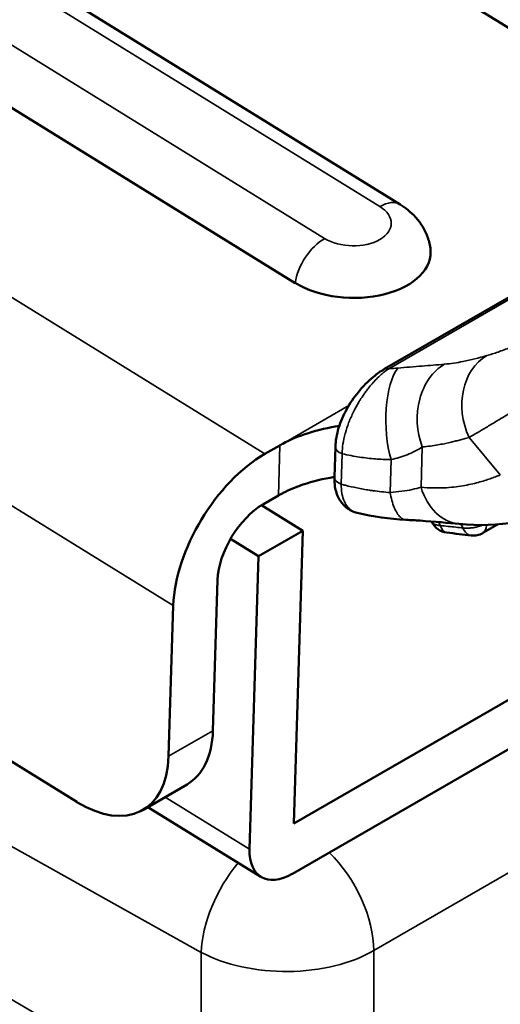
# Model space of a CAD drawing. Header units: millimetres. Extents: x 0 to 14369, y -869 to 2970.
# Tile 630 of 656: x 3805 to 3813, y 1547 to 1563. Entities that reach past the tile are written whole.
import ezdxf

# ---------------------------------------------------------------- set-up
doc = ezdxf.new("R2010")
doc.units = ezdxf.units.MM
doc.header["$LTSCALE"] = 10
doc.layers.add('Sichtbar (ISO)', color=7, linetype='Continuous', lineweight=50)
doc.layers.add('Sichtbar schmal (ISO)', color=7, linetype='Continuous', lineweight=35)

msp = doc.modelspace()

# ---------------------------------------------------------------- linework, layer by layer
at = {"layer": 'Sichtbar (ISO)'}
for p, q in [((3814.861, 1561.464), (3808.664, 1565.292)), ((3811.37, 1559.733), (3805.172, 1563.561)), ((3809.695, 1558.481), (3803.498, 1562.309)), ((3811.12, 1557.109), (3820.021, 1562.248)), ((3820.987, 1556.386), (3809.673, 1549.854)), ((3809.449, 1555.89), (3809.212, 1555.753)), ((3810.32, 1555.381), (3810.335, 1555.868)), ((3820.962, 1555.584), (3809.649, 1549.052)), ((3809.188, 1554.952), (3809.425, 1555.088)), ((3809.817, 1554.528), (3809.159, 1554.934)), ((3809.11, 1554.12), (3809.817, 1554.528)), ((3809.673, 1549.854), (3809.817, 1554.528)), ((3812.924, 1554.628), (3812.686, 1554.491)), ((3799.451, 1554.374), (3806.212, 1550.198)), ((3809.11, 1554.12), (3808.662, 1554.397)), ((3809.11, 1554.12), (3808.966, 1549.445)), ((3808.382, 1551.336), (3808.456, 1553.742)), ((3807.675, 1550.928), (3807.749, 1553.333)), ((3807.261, 1550.069), (3807.968, 1550.477)), ((3807.344, 1550.117), (3809.148, 1549.003))]:
    msp.add_line(p, q, dxfattribs=at)
for centre, start, end in [((3812.145, 1554.796), 205.46, 263.3301), ((3812.536, 1554.75), 263.4744, 300)]:
    msp.add_arc(centre, 0.3, start, end, dxfattribs=at)
for centre, major_axis, ratio, start_param, end_param in [((3810.59, 1558.998), (1.265, -0.039), 0.597146, 3.945063, 6.38744), ((3809.163, 1554.15), (1.051, 1.702), 0.556849, 0.802253, 2.373049), ((3809.163, 1554.15), (-0.526, -0.851), 0.556849, 3.943868, 5.514588), ((3812.409, 1555.63), (-0.098, -0.995), 0.754353, 6.283088, 6.2831), ((3806.968, 1552.209), (1, -1.732), 0.57735, 0, 0.750492), ((3806.261, 1551.801), (1, -1.732), 0.57735, 5.462881, 7.033677), ((3809.673, 1549.854), (-0.526, -0.851), 0.556849, 5.514642, 7.085438)]:
    msp.add_ellipse(centre, major_axis=major_axis, ratio=ratio, start_param=start_param, end_param=end_param, dxfattribs=at)
for points, knots in [([(3876.719, 1564.782), (3853.334, 1551.078), (3829.894, 1537.403), (3800.816, 1520.509), (3795.228, 1517.266), (3789.636, 1514.024)], [0, 0, 0, 0, 10.000026, 10.000026, 12.37749, 12.37749, 12.37749, 12.37749]), ([(3879.982, 1562.379), (3856.602, 1548.673), (3833.167, 1534.995), (3791.586, 1510.829), (3773.461, 1500.33), (3755.304, 1489.847)], [0, 0, 0, 0, 10.000026, 10.000026, 17.703225, 17.703225, 17.703225, 17.703225]), ([(3811.851, 1559.038), (3811.842, 1559.105), (3811.824, 1559.169), (3811.779, 1559.289), (3811.75, 1559.344), (3811.686, 1559.445), (3811.651, 1559.491), (3811.576, 1559.574), (3811.536, 1559.611), (3811.454, 1559.677), (3811.412, 1559.707), (3811.37, 1559.733)], [2.4423778, 2.4423778, 2.4423778, 2.4423778, 2.5822214, 2.5822214, 2.7220651, 2.7220651, 2.8619088, 2.8619088, 3.0017524, 3.0017524, 3.1415961, 3.1415961, 3.1415961, 3.1415961]), ([(3879.995, 1557.964), (3856.614, 1544.259), (3833.18, 1530.58), (3791.618, 1506.425), (3773.512, 1495.938), (3755.375, 1485.466)], [0, 0, 0, 0, 10.000026, 10.000026, 17.694901, 17.694901, 17.694901, 17.694901]), ([(3810.335, 1555.868), (3810.338, 1555.964), (3810.356, 1556.066), (3810.418, 1556.267), (3810.462, 1556.368), (3810.567, 1556.561), (3810.632, 1556.656), (3810.775, 1556.832), (3810.857, 1556.915), (3810.999, 1557.032), (3811.059, 1557.074), (3811.12, 1557.109)], [0, 0, 0, 0, 0.0333962, 0.0333962, 0.0661889, 0.0661889, 0.0997537, 0.0997537, 0.1353775, 0.1353775, 0.1597562, 0.1597562, 0.1597562, 0.1597562]), ([(3810.398, 1556.201), (3810.227, 1556.172), (3810.061, 1556.135), (3809.756, 1556.039), (3809.618, 1555.982), (3809.49, 1555.913), (3809.485, 1555.911), (3809.471, 1555.903), (3809.462, 1555.898), (3809.452, 1555.892), (3809.451, 1555.891), (3809.45, 1555.891), (3809.45, 1555.891), (3809.45, 1555.89), (3809.449, 1555.89), (3809.449, 1555.89), (3809.449, 1555.89), (3809.449, 1555.89), (3809.449, 1555.89), (3809.449, 1555.89)], [-0.1103764, -0.1103764, -0.1103764, -0.1103764, -0.0572933, -0.0572933, -0.00628, -0.00628, -0.0044406, -0.0044406, -0.0005131, -0.0005131, -0.0001123, -0.0001123, -0.0000592, -0.0000592, -0.0000252, -0.0000252, -0.0000121, -0.0000121, -0.000001, -0.000001, -0.000001, -0.000001]), ([(3809.425, 1555.088), (3809.425, 1555.088), (3809.425, 1555.089), (3809.425, 1555.089), (3809.425, 1555.089), (3809.425, 1555.089), (3809.425, 1555.089), (3809.425, 1555.089), (3809.426, 1555.089), (3809.427, 1555.09), (3809.429, 1555.091), (3809.446, 1555.101), (3809.462, 1555.109), (3809.485, 1555.122), (3809.493, 1555.126), (3809.599, 1555.181), (3809.705, 1555.225), (3809.975, 1555.317), (3810.144, 1555.357), (3810.32, 1555.385)], [-0.3208565, -0.3208565, -0.3208565, -0.3208565, -0.3208385, -0.3208385, -0.3208174, -0.3208174, -0.3207696, -0.3207696, -0.3206929, -0.3206929, -0.3200298, -0.3200298, -0.313452, -0.313452, -0.3103843, -0.3103843, -0.2707361, -0.2707361, -0.2159803, -0.2159803, -0.2159803, -0.2159803]), ([(3810.685, 1554.811), (3810.621, 1554.827), (3810.559, 1554.857), (3810.46, 1554.938), (3810.42, 1554.988), (3810.36, 1555.099), (3810.34, 1555.163), (3810.321, 1555.278), (3810.318, 1555.329), (3810.32, 1555.381)], [0.00000351, 0.00000351, 0.00000351, 0.00000351, 0.025766, 0.025766, 0.04960951, 0.04960951, 0.07422746, 0.07422746, 0.09219758, 0.09219758, 0.09219758, 0.09219758]), ([(3812.311, 1554.635), (3812.137, 1554.652), (3811.924, 1554.672), (3811.614, 1554.693), (3811.538, 1554.698), (3811.461, 1554.701)], [0, 0, 0, 0, 0.0813708, 0.0813708, 0.1062574, 0.1062574, 0.1062574, 0.1062574]), ([(3880.001, 1553.59), (3856.62, 1539.884), (3833.185, 1526.206), (3791.632, 1502.056), (3773.535, 1491.573), (3755.406, 1481.106)], [0, 0, 0, 0, 10.000026, 10.000026, 17.691281, 17.691281, 17.691281, 17.691281]), ([(3879.999, 1549.255), (3856.618, 1535.55), (3833.184, 1521.871), (3791.628, 1497.72), (3773.529, 1487.235), (3755.397, 1476.767)], [0, 0, 0, 0, 10.000026, 10.000026, 17.69239, 17.69239, 17.69239, 17.69239])]:
    msp.add_open_spline(points, degree=3, knots=knots, dxfattribs=at)
for points in [[(3814.059, 1554.905), (3813.541, 1554.689), (3812.935, 1554.573), (3812.311, 1554.635)], [(3811.461, 1554.701), (3811.199, 1554.714), (3810.938, 1554.75), (3810.685, 1554.811)], [(3811.874, 1554.667), (3811.873, 1554.67), (3811.871, 1554.672), (3811.87, 1554.675)], [(3812.502, 1554.452), (3812.378, 1554.466), (3812.247, 1554.482), (3812.11, 1554.498)]]:
    msp.add_open_spline(points, degree=3, dxfattribs=at)
at = {"layer": 'Sichtbar schmal (ISO)'}
for p, q in [((3811.044, 1559.701), (3804.847, 1563.529)), ((3803.967, 1563.021), (3810.164, 1559.193)), ((3811.188, 1557.113), (3820.089, 1562.253)), ((3799.319, 1561.864), (3809.212, 1555.753)), ((3808.195, 1547.798), (3788.71, 1558.673)), ((3807.749, 1553.333), (3800.646, 1557.72)), ((3788.71, 1556.707), (3808.195, 1545.27)), ((3809.449, 1555.89), (3810.549, 1556.525)), ((3812.469, 1556.016), (3812.966, 1555.419)), ((3809.425, 1555.088), (3809.449, 1555.89)), ((3811.722, 1555.865), (3811.702, 1555.222)), ((3810.443, 1555.757), (3810.428, 1555.27)), ((3811.223, 1555.662), (3811.207, 1555.137)), ((3810.947, 1547.826), (3820.991, 1553.625)), ((3807.675, 1550.928), (3808.382, 1551.336)), ((3807.621, 1550.277), (3808.966, 1549.445)), ((3808.195, 1547.798), (3808.195, 1545.27)), ((3810.947, 1545.146), (3810.947, 1547.826))]:
    msp.add_line(p, q, dxfattribs=at)
for centre, major_axis, ratio, start_param, end_param in [((3810.604, 1559.447), (0.622, -0.019), 0.597144, 3.945063, 7.086646), ((3811.028, 1559.18), (0.342, 0.553), 0.556851, 0, 0.802238), ((3810.148, 1558.672), (0.342, 0.553), 0.556851, 0.802259, 2.234142), ((3813.176, 1556.425), (-0.275, 0.961), 0.80813, 0.199255, 1.770051), ((3811.22, 1556.936), (-0.1, 0.173), 0.57735, 5.728454, 6.28319), ((3811.525, 1556.226), (-0.034, 0.999), 0.38437, 0.442986, 2.156885), ((3811.268, 1559.803), (-1.79, -2.116), 0.930104, 0.708251, 0.761651), ((3812.429, 1556.273), (-0.085, 0.996), 0.788161, 0.353794, 1.924591), ((3810.535, 1555.862), (-0.2, 0.006), 0.597148, 6.283163, 7.397836), ((3810.52, 1555.374), (-0.2, 0.006), 0.597148, 0, 1.114637), ((3812.409, 1555.63), (-0.099, -0.995), 0.754353, 5.208421, 6.28318), ((3812.145, 1554.796), (-0.035, -0.298), 0.516166, 5.441752, 6.283186), ((3812.204, 1554.393), (-0.03, -0.298), 0.644999, 2.275911, 2.56606), ((3812.536, 1554.75), (-0.034, -0.298), 0.638183, 5.426165, 6.283183), ((3812.731, 1554.449), (0.101, -0.283), 0.169665, 4.014789, 4.091657), ((3812.536, 1554.75), (0.15, -0.26), 0.57735, 0, 0.748221), ((3809.887, 1548.438), (-0.75, 1.299), 0.57735, 3.926991, 5.160957), ((3809.198, 1548.441), (-0.731, -1.31), 0.525889, 4.383402, 5.488863)]:
    msp.add_ellipse(centre, major_axis=major_axis, ratio=ratio, start_param=start_param, end_param=end_param, dxfattribs=at)
for points in [[(3880.042, 1570.831), (3838.588, 1546.484), (3796.965, 1522.246), (3755.174, 1498.118)], [(3789.738, 1514.269), (3818.848, 1531.149), (3847.877, 1548.05), (3876.823, 1565.025)], [(3787.997, 1510.068), (3818.672, 1527.857), (3849.255, 1545.704), (3879.746, 1563.608)], [(3755.14, 1486.621), (3796.848, 1510.701), (3838.388, 1534.888), (3879.76, 1559.181)], [(3755.174, 1482.255), (3796.873, 1506.33), (3838.404, 1530.511), (3879.766, 1554.798)], [(3811.872, 1554.675), (3811.878, 1554.666), (3811.882, 1554.658), (3811.886, 1554.65)], [(3811.98, 1554.666), (3811.991, 1554.65), (3812, 1554.631), (3812.007, 1554.611)], [(3755.168, 1477.915), (3796.868, 1501.991), (3838.401, 1526.173), (3879.765, 1550.461)]]:
    msp.add_open_spline(points, degree=3, dxfattribs=at)
for points, knots in [([(3814.602, 1558.21), (3814.579, 1558.197), (3814.477, 1558.138), (3814.296, 1558.034), (3814.066, 1557.905), (3813.852, 1557.79), (3813.662, 1557.693), (3813.497, 1557.612), (3813.355, 1557.548), (3813.233, 1557.495), (3813.125, 1557.451), (3813.024, 1557.413), (3812.929, 1557.379), (3812.837, 1557.348), (3812.78, 1557.331), (3812.752, 1557.323)], [0.1772138, 0.1772138, 0.1772138, 0.1772138, 0.2076731, 0.3076491, 0.4022582, 0.4894934, 0.5677478, 0.6374726, 0.698837, 0.7527289, 0.8022453, 0.8507726, 0.9000375, 0.9495062, 1, 1, 1, 1]), ([(3812.469, 1556.016), (3812.51, 1556.04), (3812.553, 1556.066), (3812.599, 1556.092), (3812.644, 1556.119), (3812.692, 1556.147), (3812.741, 1556.177), (3812.791, 1556.206), (3812.842, 1556.237), (3812.895, 1556.268), (3812.948, 1556.3), (3813.002, 1556.333), (3813.058, 1556.367), (3813.114, 1556.401), (3813.171, 1556.436), (3813.229, 1556.472), (3813.288, 1556.507), (3813.347, 1556.544), (3813.407, 1556.582), (3813.468, 1556.619), (3813.529, 1556.657), (3813.591, 1556.696), (3813.652, 1556.735), (3813.715, 1556.775), (3813.778, 1556.815), (3813.841, 1556.855), (3813.905, 1556.895), (3813.969, 1556.936), (3814.033, 1556.977), (3814.097, 1557.018), (3814.162, 1557.06), (3814.227, 1557.101), (3814.292, 1557.142), (3814.356, 1557.184), (3814.421, 1557.226), (3814.486, 1557.267), (3814.551, 1557.309), (3814.616, 1557.35), (3814.681, 1557.391), (3814.745, 1557.432), (3814.81, 1557.473), (3814.874, 1557.514), (3814.937, 1557.554), (3815.001, 1557.594), (3815.064, 1557.634), (3815.126, 1557.672), (3815.189, 1557.711), (3815.251, 1557.75), (3815.312, 1557.787), (3815.373, 1557.824), (3815.433, 1557.861), (3815.492, 1557.897), (3815.551, 1557.932), (3815.609, 1557.967), (3815.665, 1558), (3815.722, 1558.034), (3815.778, 1558.066), (3815.832, 1558.098)], [0, 0, 0, 0, 0.052632, 0.052632, 0.052632, 0.105263, 0.105263, 0.105263, 0.157895, 0.157895, 0.157895, 0.210526, 0.210526, 0.210526, 0.263158, 0.263158, 0.263158, 0.315789, 0.315789, 0.315789, 0.368421, 0.368421, 0.368421, 0.421053, 0.421053, 0.421053, 0.473684, 0.473684, 0.473684, 0.526316, 0.526316, 0.526316, 0.578947, 0.578947, 0.578947, 0.631579, 0.631579, 0.631579, 0.684211, 0.684211, 0.684211, 0.736842, 0.736842, 0.736842, 0.789474, 0.789474, 0.789474, 0.842105, 0.842105, 0.842105, 0.894737, 0.894737, 0.894737, 0.947368, 0.947368, 0.947368, 1, 1, 1, 1]), ([(3812.752, 1557.323), (3812.625, 1557.287), (3812.398, 1557.227), (3812.174, 1557.193), (3812.077, 1557.185)], [0, 0, 0, 0, 0.561747, 1, 1, 1, 1]), ([(3811.188, 1557.113), (3811.159, 1557.094), (3811.13, 1557.073), (3811.103, 1557.05), (3811.087, 1557.037), (3811.071, 1557.024), (3811.056, 1557.01), (3811.046, 1557.001), (3811.037, 1556.992), (3811.027, 1556.984), (3811.002, 1556.96), (3810.978, 1556.935), (3810.954, 1556.909), (3810.949, 1556.903), (3810.943, 1556.898), (3810.938, 1556.892), (3810.917, 1556.868), (3810.896, 1556.844), (3810.876, 1556.819), (3810.861, 1556.801), (3810.846, 1556.781), (3810.831, 1556.761), (3810.818, 1556.744), (3810.806, 1556.727), (3810.793, 1556.71), (3810.771, 1556.678), (3810.749, 1556.645), (3810.726, 1556.608), (3810.72, 1556.599), (3810.714, 1556.589), (3810.708, 1556.578), (3810.679, 1556.53), (3810.65, 1556.477), (3810.625, 1556.427), (3810.597, 1556.369), (3810.573, 1556.314), (3810.552, 1556.26), (3810.55, 1556.256), (3810.549, 1556.253), (3810.547, 1556.249), (3810.526, 1556.194), (3810.509, 1556.14), (3810.494, 1556.088), (3810.493, 1556.084), (3810.492, 1556.08), (3810.491, 1556.077), (3810.476, 1556.021), (3810.464, 1555.966), (3810.456, 1555.912), (3810.448, 1555.859), (3810.444, 1555.806), (3810.443, 1555.757)], [0.0000002, 0.0000002, 0.0000002, 0.0000002, 0.0701684, 0.0701684, 0.0701684, 0.1111111, 0.1111111, 0.1111111, 0.136756, 0.136756, 0.136756, 0.2062967, 0.2062967, 0.2062967, 0.2222222, 0.2222222, 0.2222222, 0.2853396, 0.2853396, 0.2853396, 0.3333333, 0.3333333, 0.3333333, 0.3732309, 0.3732309, 0.3732309, 0.4444444, 0.4444444, 0.4444444, 0.4636398, 0.4636398, 0.4636398, 0.5555556, 0.5555556, 0.5555556, 0.6595235, 0.6595235, 0.6595235, 0.6666667, 0.6666667, 0.6666667, 0.7707309, 0.7707309, 0.7707309, 0.7777778, 0.7777778, 0.7777778, 0.8888889, 0.8888889, 0.8888889, 1, 1, 1, 1]), ([(3812.077, 1557.185), (3812.015, 1557.179), (3811.953, 1557.174), (3811.895, 1557.17), (3811.836, 1557.165), (3811.781, 1557.161), (3811.72, 1557.156), (3811.659, 1557.151), (3811.591, 1557.146), (3811.525, 1557.14), (3811.459, 1557.135), (3811.395, 1557.13), (3811.33, 1557.123)], [0, 0, 0, 0, 0.25, 0.25, 0.25, 0.5, 0.5, 0.5, 0.75, 0.75, 0.75, 1, 1, 1, 1]), ([(3811.722, 1555.865), (3811.766, 1555.869), (3811.849, 1555.878), (3811.965, 1555.896), (3812.067, 1555.915), (3812.157, 1555.935), (3812.238, 1555.954), (3812.314, 1555.974), (3812.39, 1555.994), (3812.442, 1556.009), (3812.469, 1556.016)], [0, 0, 0, 0, 0.165603, 0.315973, 0.451467, 0.573066, 0.681163, 0.78245, 0.886315, 1, 1, 1, 1]), ([(3811.223, 1555.662), (3811.269, 1555.673), (3811.313, 1555.684), (3811.355, 1555.697), (3811.398, 1555.71), (3811.439, 1555.725), (3811.479, 1555.74), (3811.522, 1555.758), (3811.563, 1555.776), (3811.602, 1555.796), (3811.645, 1555.818), (3811.685, 1555.841), (3811.722, 1555.865)], [0.0000018, 0.0000018, 0.0000018, 0.0000018, 0.2248611, 0.2248611, 0.2248611, 0.4553974, 0.4553974, 0.4553974, 0.7115907, 0.7115907, 0.7115907, 1, 1, 1, 1]), ([(3811.223, 1555.662), (3811.14, 1555.663), (3811.055, 1555.667), (3810.973, 1555.674), (3810.89, 1555.68), (3810.809, 1555.689), (3810.721, 1555.703), (3810.634, 1555.716), (3810.54, 1555.734), (3810.443, 1555.757)], [0, 0, 0, 0, 0.3333333, 0.3333333, 0.3333333, 0.6666667, 0.6666667, 0.6666667, 1, 1, 1, 1]), ([(3812.966, 1555.419), (3812.941, 1555.409), (3812.915, 1555.398), (3812.889, 1555.389), (3812.862, 1555.378), (3812.835, 1555.368), (3812.807, 1555.358), (3812.778, 1555.348), (3812.747, 1555.338), (3812.717, 1555.328), (3812.683, 1555.318), (3812.649, 1555.308), (3812.614, 1555.298), (3812.575, 1555.288), (3812.536, 1555.278), (3812.497, 1555.27), (3812.454, 1555.26), (3812.41, 1555.252), (3812.366, 1555.244), (3812.32, 1555.236), (3812.273, 1555.23), (3812.225, 1555.224), (3812.174, 1555.219), (3812.122, 1555.215), (3812.07, 1555.212), (3812.013, 1555.21), (3811.955, 1555.209), (3811.897, 1555.21), (3811.833, 1555.211), (3811.768, 1555.215), (3811.702, 1555.222)], [0, 0, 0, 0, 0.0663933, 0.0663933, 0.0663933, 0.1359579, 0.1359579, 0.1359579, 0.2118377, 0.2118377, 0.2118377, 0.2969828, 0.2969828, 0.2969828, 0.392269, 0.392269, 0.392269, 0.496208, 0.496208, 0.496208, 0.6071348, 0.6071348, 0.6071348, 0.7263026, 0.7263026, 0.7263026, 0.8563512, 0.8563512, 0.8563512, 0.9999995, 0.9999995, 0.9999995, 0.9999995]), ([(3810.428, 1555.27), (3810.427, 1555.218), (3810.431, 1555.169), (3810.439, 1555.124), (3810.439, 1555.121), (3810.44, 1555.118), (3810.44, 1555.115), (3810.448, 1555.074), (3810.459, 1555.036), (3810.474, 1555.002), (3810.475, 1554.999), (3810.476, 1554.995), (3810.478, 1554.992), (3810.492, 1554.96), (3810.51, 1554.932), (3810.531, 1554.907), (3810.533, 1554.905), (3810.535, 1554.903), (3810.537, 1554.901), (3810.559, 1554.876), (3810.585, 1554.855), (3810.614, 1554.839), (3810.636, 1554.827), (3810.66, 1554.817), (3810.685, 1554.811)], [0, 0, 0, 0, 0.125, 0.125, 0.125, 0.1330175, 0.1330175, 0.1330175, 0.25, 0.25, 0.25, 0.2611525, 0.2611525, 0.2611525, 0.375, 0.375, 0.375, 0.3848111, 0.3848111, 0.3848111, 0.5, 0.5, 0.5, 0.5879931, 0.5879931, 0.5879931, 0.5879931]), ([(3810.428, 1555.27), (3810.451, 1555.264), (3810.474, 1555.258), (3810.496, 1555.252), (3810.557, 1555.237), (3810.618, 1555.223), (3810.68, 1555.21), (3810.746, 1555.197), (3810.813, 1555.185), (3810.881, 1555.174), (3810.899, 1555.171), (3810.918, 1555.169), (3810.936, 1555.166), (3811.023, 1555.154), (3811.114, 1555.144), (3811.207, 1555.137)], [0, 0, 0, 0, 0.0908208, 0.0908208, 0.0908208, 0.3333333, 0.3333333, 0.3333333, 0.5970765, 0.5970765, 0.5970765, 0.6666667, 0.6666667, 0.6666667, 1, 1, 1, 1]), ([(3811.702, 1555.222), (3811.659, 1555.208), (3811.564, 1555.183), (3811.398, 1555.155), (3811.272, 1555.142), (3811.207, 1555.137)], [0, 0, 0, 0, 0.3263548, 0.662808, 0.9998944, 0.9998944, 0.9998944, 0.9998944]), ([(3811.207, 1555.137), (3811.223, 1555.05), (3811.246, 1554.968), (3811.274, 1554.899), (3811.302, 1554.831), (3811.336, 1554.776), (3811.373, 1554.742), (3811.401, 1554.716), (3811.431, 1554.703), (3811.461, 1554.701)], [0.0000002, 0.0000002, 0.0000002, 0.0000002, 0.25, 0.25, 0.25, 0.5, 0.5, 0.5, 0.6920878, 0.6920878, 0.6920878, 0.6920878]), ([(3811.874, 1554.667), (3811.875, 1554.664), (3811.879, 1554.658), (3811.884, 1554.652), (3811.886, 1554.65)], [0.4330038, 0.4330038, 0.4330038, 0.4330038, 0.6951183, 1, 1, 1, 1]), ([(3811.886, 1554.65), (3811.89, 1554.646), (3811.894, 1554.643), (3811.898, 1554.64), (3811.902, 1554.637), (3811.906, 1554.635), (3811.911, 1554.633), (3811.915, 1554.631), (3811.919, 1554.629), (3811.924, 1554.627), (3811.928, 1554.626), (3811.933, 1554.624), (3811.938, 1554.623), (3811.942, 1554.621), (3811.947, 1554.62), (3811.952, 1554.619), (3811.957, 1554.618), (3811.962, 1554.617), (3811.967, 1554.616), (3811.973, 1554.615), (3811.979, 1554.614), (3811.985, 1554.613), (3811.992, 1554.612), (3812, 1554.612), (3812.007, 1554.611)], [0.0000004, 0.0000004, 0.0000004, 0.0000004, 0.1512583, 0.1512583, 0.1512583, 0.2884191, 0.2884191, 0.2884191, 0.4125614, 0.4125614, 0.4125614, 0.5260983, 0.5260983, 0.5260983, 0.6348778, 0.6348778, 0.6348778, 0.7462053, 0.7462053, 0.7462053, 0.8664562, 0.8664562, 0.8664562, 0.9999991, 0.9999991, 0.9999991, 0.9999991]), ([(3812.37, 1554.572), (3812.333, 1554.576), (3812.256, 1554.584), (3812.134, 1554.597), (3812.05, 1554.606), (3812.007, 1554.611)], [0, 0, 0, 0, 0.32823, 0.661505, 1, 1, 1, 1]), ([(3812.37, 1554.572), (3812.386, 1554.57), (3812.403, 1554.569), (3812.421, 1554.569), (3812.439, 1554.568), (3812.458, 1554.569), (3812.478, 1554.57), (3812.496, 1554.571), (3812.516, 1554.573), (3812.535, 1554.576), (3812.553, 1554.578), (3812.571, 1554.582), (3812.589, 1554.586), (3812.604, 1554.59), (3812.619, 1554.595), (3812.634, 1554.6)], [0.0000011, 0.0000011, 0.0000011, 0.0000011, 0.2209493, 0.2209493, 0.2209493, 0.4422126, 0.4422126, 0.4422126, 0.650001, 0.650001, 0.650001, 0.8377289, 0.8377289, 0.8377289, 1, 1, 1, 1]), ([(3812.634, 1554.6), (3812.641, 1554.602), (3812.648, 1554.605), (3812.655, 1554.608), (3812.661, 1554.61), (3812.668, 1554.613), (3812.674, 1554.615), (3812.676, 1554.616), (3812.678, 1554.617), (3812.68, 1554.618)], [0, 0, 0, 0, 0.1668356, 0.1668356, 0.1668356, 0.3244696, 0.3244696, 0.3244696, 0.3725634, 0.3725634, 0.3725634, 0.3725634]), ([(3810.947, 1547.826), (3810.768, 1547.722), (3810.555, 1547.639), (3810.323, 1547.582), (3810.09, 1547.525), (3809.838, 1547.494), (3809.585, 1547.492), (3809.332, 1547.489), (3809.078, 1547.515), (3808.841, 1547.567), (3808.603, 1547.619), (3808.383, 1547.698), (3808.195, 1547.798)], [0, 0, 0, 0, 0.25, 0.25, 0.25, 0.5, 0.5, 0.5, 0.75, 0.75, 0.75, 1, 1, 1, 1])]:
    msp.add_open_spline(points, degree=3, knots=knots, dxfattribs=at)

doc.saveas('drawing.dxf')
